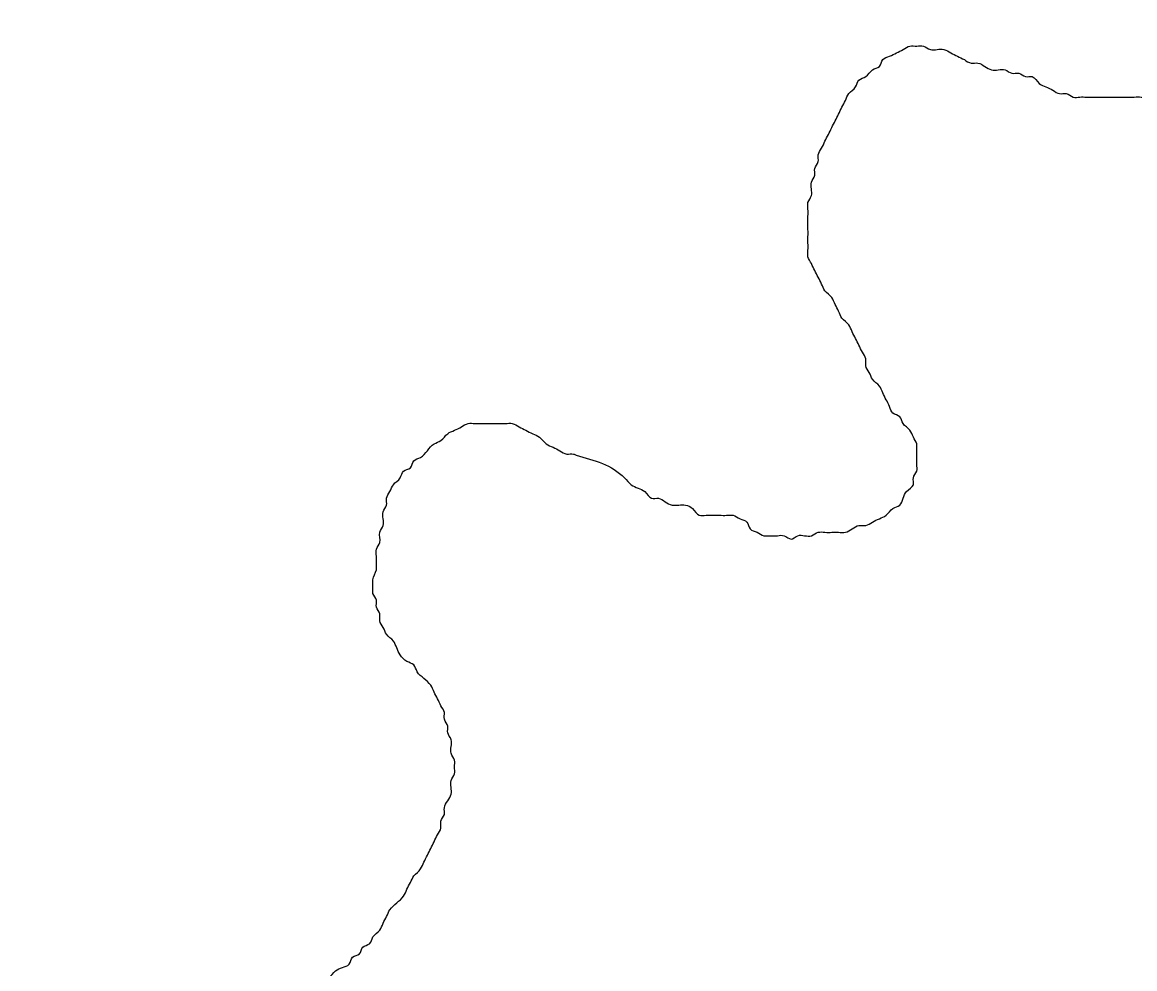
# Model space of a CAD drawing. Extents: x 813775 to 1157140, y 1757555 to 1979907.
# Drawn here: x 1035591 to 1036504, y 1814879 to 1815656 of the extents above; entities that cross this region are included whole.
import ezdxf

# ---------------------------------------------------------------- set-up
doc = ezdxf.new("R2010")
doc.units = 0
doc.layers.add('Level 35', color=7, linetype='Continuous')

msp = doc.modelspace()

# ---------------------------------------------------------------- linework, layer by layer
at = {"layer": 'Level 35'}
for points in [[(1036235.7074046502, 1815491.3765537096), (1036235.7074046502, 1815496.9579100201), (1036235.7074046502, 1815502.5392663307), (1036235.7074046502, 1815508.1206226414), (1036238.4968479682, 1815513.701978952), (1036238.4968479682, 1815519.283335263), (1036238.4968479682, 1815524.8646915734), (1036241.2862912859, 1815530.446047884), (1036241.2862912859, 1815536.0274041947), (1036244.075734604, 1815541.6087605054), (1036244.075734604, 1815547.1901168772), (1036246.8651779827, 1815552.7714731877), (1036249.6546213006, 1815558.3528294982), (1036252.4440646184, 1815563.934185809), (1036255.2335079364, 1815569.5155421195), (1036258.0229512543, 1815575.0968984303), (1036260.812394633, 1815580.6782547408), (1036263.6018379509, 1815586.2596110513), (1036266.3912812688, 1815591.840967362), (1036269.1807245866, 1815597.4223236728), (1036274.7596112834, 1815603.0036799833), (1036277.5490546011, 1815608.585036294), (1036283.127941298, 1815611.3757144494), (1036288.7068279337, 1815616.95707076), (1036294.2857146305, 1815619.7477489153), (1036297.0751579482, 1815625.3291052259), (1036302.6540445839, 1815628.1197834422), (1036308.2329312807, 1815630.9104615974), (1036313.8118179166, 1815633.701139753), (1036319.3907046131, 1815636.4918179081), (1036324.9695912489, 1815636.4918179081), (1036330.5484779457, 1815636.4918179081), (1036336.1273645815, 1815633.701139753), (1036341.7062512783, 1815633.701139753), (1036347.2851379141, 1815633.701139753), (1036352.8640246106, 1815630.9104615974), (1036358.4429112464, 1815628.1197834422), (1036364.0217978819, 1815625.3291052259), (1036369.6006845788, 1815622.5384270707), (1036375.1795712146, 1815622.5384270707), (1036380.7584579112, 1815619.7477489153), (1036386.3373445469, 1815616.95707076), (1036391.9162312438, 1815616.95707076), (1036397.4951178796, 1815616.95707076), (1036403.0740045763, 1815614.1663926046), (1036408.6528912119, 1815614.1663926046), (1036414.2317779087, 1815611.3757144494), (1036419.8106645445, 1815611.3757144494), (1036425.3895512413, 1815605.794358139), (1036430.9684378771, 1815603.0036799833), (1036436.5473245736, 1815600.2130018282), (1036442.1262112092, 1815597.4223236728), (1036447.7050979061, 1815597.4223236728), (1036453.2839845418, 1815594.6316455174), (1036458.8628712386, 1815594.6316455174), (1036464.4417578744, 1815594.6316455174), (1036470.0206445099, 1815594.6316455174), (1036475.5995312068, 1815594.6316455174), (1036481.1784178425, 1815594.6316455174), (1036486.7573045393, 1815594.6316455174), (1036492.3361911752, 1815594.6316455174), (1036497.915077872, 1815594.6316455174), (1036503.4939645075, 1815594.6316455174), (1036509.0728512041, 1815594.6316455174), (1036514.6517378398, 1815591.840967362), (1036520.2306245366, 1815591.840967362), (1036525.8095111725, 1815589.0502892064), (1036531.388397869, 1815589.0502892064), (1036536.9672845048, 1815589.0502892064), (1036542.5461712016, 1815589.0502892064), (1036548.1250578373, 1815591.840967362), (1036553.7039445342, 1815594.6316455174), (1036559.2828311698, 1815597.4223236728), (1036564.8617178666, 1815603.0036799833), (1036570.4406045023, 1815605.794358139), (1036576.0194911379, 1815611.3757144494), (1036581.5983778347, 1815614.1663926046), (1036587.1772644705, 1815616.95707076), (1036592.7561511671, 1815619.7477489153), (1036598.3350378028, 1815622.5384270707), (1036603.9139244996, 1815625.3291052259), (1036609.4928111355, 1815628.1197834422), (1036615.0716978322, 1815630.9104615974), (1036620.6505844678, 1815633.701139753), (1036626.2294711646, 1815636.4918179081), (1036631.8083578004, 1815639.2824960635), (1036637.3872444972, 1815642.0731742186), (1036642.966131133, 1815644.863852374), (1036648.5450178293, 1815647.6545305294), (1036654.1239044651, 1815650.4452086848), (1036656.9133477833, 1815656.0265649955)], [(1036045.4035567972, 1815300.610820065), (1036085.0774646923, 1815282.0756918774), (1036090.656351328, 1815276.4943355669), (1036096.2352380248, 1815273.7036574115), (1036101.8141246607, 1815270.9129792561), (1036107.3930113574, 1815265.3316229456), (1036112.971897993, 1815265.3316229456), (1036118.5507846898, 1815262.5409447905), (1036124.1296713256, 1815259.750266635), (1036129.7085580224, 1815259.750266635), (1036135.2874446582, 1815259.750266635), (1036140.8663313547, 1815256.9595884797), (1036146.4452179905, 1815251.3782321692), (1036152.024104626, 1815251.3782321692), (1036157.6029913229, 1815251.3782321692), (1036163.1818779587, 1815251.3782321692), (1036168.7607646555, 1815251.3782321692), (1036174.339651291, 1815251.3782321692), (1036179.9185379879, 1815248.5875540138), (1036185.4974246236, 1815245.7968758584), (1036188.2868680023, 1815240.2155195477), (1036193.8657546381, 1815237.4248413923), (1036199.4446412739, 1815234.6341632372), (1036205.0235279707, 1815234.6341632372), (1036210.6024146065, 1815234.6341632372), (1036216.1813013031, 1815234.6341632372), (1036221.7601879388, 1815231.8434850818), (1036227.3390746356, 1815234.6341632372), (1036232.9179612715, 1815234.6341632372), (1036238.4968479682, 1815234.6341632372), (1036244.075734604, 1815237.4248413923), (1036249.6546213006, 1815237.4248413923), (1036255.2335079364, 1815237.4248413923), (1036260.812394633, 1815237.4248413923), (1036266.3912812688, 1815237.4248413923), (1036271.9701679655, 1815240.2155195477), (1036277.5490546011, 1815243.0061977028), (1036283.127941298, 1815243.0061977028), (1036288.7068279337, 1815245.7968758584), (1036294.2857146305, 1815248.5875540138), (1036299.8646012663, 1815251.3782321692), (1036305.4434879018, 1815256.9595884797), (1036311.0223745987, 1815259.750266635), (1036313.8118179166, 1815265.3316229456), (1036316.6012612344, 1815270.9129792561), (1036322.1801479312, 1815276.4943355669), (1036322.1801479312, 1815282.0756918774), (1036324.9695912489, 1815287.657048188), (1036324.9695912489, 1815293.238404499), (1036324.9695912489, 1815298.8197608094), (1036324.9695912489, 1815304.4011171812), (1036324.9695912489, 1815309.982473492), (1036322.1801479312, 1815315.5638298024), (1036319.3907046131, 1815321.1451861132), (1036313.8118179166, 1815326.7265424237), (1036311.0223745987, 1815332.3078987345), (1036305.4434879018, 1815335.0985768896), (1036302.6540445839, 1815340.6799332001), (1036299.8646012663, 1815346.2612895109), (1036297.0751579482, 1815351.8426458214), (1036294.2857146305, 1815357.424002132), (1036288.7068279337, 1815363.005358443), (1036285.917384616, 1815368.5867147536), (1036283.127941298, 1815374.1680710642), (1036283.127941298, 1815379.749427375), (1036280.3384979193, 1815385.3307837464), (1036277.5490546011, 1815390.9121400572), (1036274.7596112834, 1815396.4934963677), (1036271.9701679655, 1815402.0748526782), (1036269.1807245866, 1815407.656208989), (1036263.6018379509, 1815413.2375652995), (1036260.812394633, 1815418.8189216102), (1036258.0229512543, 1815424.400277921), (1036255.2335079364, 1815429.9816342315), (1036249.6546213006, 1815435.5629905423), (1036246.8651779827, 1815441.1443468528), (1036244.075734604, 1815446.7257031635), (1036241.2862912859, 1815452.307059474), (1036238.4968479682, 1815457.8884157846), (1036235.7074046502, 1815463.4697720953), (1036235.7074046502, 1815469.0511284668), (1036235.7074046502, 1815474.6324847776), (1036235.7074046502, 1815480.2138410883), (1036235.7074046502, 1815485.7951973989), (1036235.7074046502, 1815491.3765537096)], [(1035912.1319780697, 1814955.566347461), (1035917.7108647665, 1814961.147703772), (1035920.5003080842, 1814966.7290600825), (1035923.2897514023, 1814972.310416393), (1035926.0791947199, 1814977.8917727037), (1035928.868638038, 1814983.4731290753), (1035931.6580814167, 1814989.054485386), (1035934.4475247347, 1814994.6358416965), (1035934.4475247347, 1815000.217198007), (1035937.2369680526, 1815005.7985543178), (1035937.2369680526, 1815011.3799106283), (1035940.0264113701, 1815016.9612669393), (1035942.8158547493, 1815022.5426232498), (1035942.8158547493, 1815028.1239795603), (1035942.8158547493, 1815033.705335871), (1035945.605298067, 1815039.2866921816), (1035945.605298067, 1815044.8680484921), (1035945.605298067, 1815050.4494048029), (1035942.8158547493, 1815056.0307611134), (1035942.8158547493, 1815061.6121174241), (1035942.8158547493, 1815067.193473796), (1035940.0264113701, 1815072.7748301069), (1035940.0264113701, 1815078.3561864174), (1035937.2369680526, 1815083.937542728), (1035937.2369680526, 1815089.5188990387), (1035934.4475247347, 1815095.1002553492), (1035931.6580814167, 1815100.6816116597), (1035928.868638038, 1815106.2629679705), (1035926.0791947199, 1815111.844324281), (1035920.5003080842, 1815117.4256805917), (1035914.9214213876, 1815123.0070369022), (1035912.1319780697, 1815128.5883932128), (1035906.553091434, 1815131.3790713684), (1035900.9742047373, 1815136.960427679), (1035898.1847614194, 1815142.5417840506), (1035895.3953181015, 1815148.1231403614), (1035889.8164314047, 1815153.704496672), (1035887.0269880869, 1815159.2858529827), (1035884.237544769, 1815164.8672092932), (1035884.237544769, 1815170.4485656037), (1035881.4481013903, 1815176.0299219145), (1035881.4481013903, 1815181.611278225), (1035878.6586580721, 1815187.1926345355), (1035878.6586580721, 1815192.7739908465), (1035878.6586580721, 1815198.355347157), (1035881.4481013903, 1815206.727381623), (1035881.4481013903, 1815212.3087379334), (1035881.4481013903, 1815217.8900942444), (1035881.4481013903, 1815223.471450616), (1035884.237544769, 1815229.0528069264), (1035884.237544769, 1815237.4248413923), (1035887.0269880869, 1815243.0061977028), (1035887.0269880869, 1815248.5875540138), (1035887.0269880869, 1815254.1689103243), (1035889.8164314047, 1815259.750266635), (1035889.8164314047, 1815265.3316229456), (1035892.6058747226, 1815270.9129792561), (1035895.3953181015, 1815276.4943355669), (1035900.9742047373, 1815282.0756918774), (1035903.763648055, 1815287.657048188), (1035909.3425347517, 1815290.4477263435), (1035912.1319780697, 1815296.029082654), (1035917.7108647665, 1815298.8197608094), (1035923.2897514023, 1815304.4011171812), (1035928.868638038, 1815309.982473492), (1035934.4475247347, 1815312.773151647), (1035940.0264113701, 1815318.3545079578), (1035945.605298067, 1815321.1451861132), (1035951.1841847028, 1815323.9358642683), (1035956.7630713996, 1815326.7265424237), (1035962.3419580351, 1815326.7265424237), (1035967.920844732, 1815326.7265424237), (1035973.4997313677, 1815326.7265424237), (1035981.8680613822, 1815326.7265424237), (1035987.4469480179, 1815326.7265424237), (1035993.0258347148, 1815326.7265424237), (1035998.6047213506, 1815323.9358642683), (1036004.1836080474, 1815321.1451861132), (1036009.7624946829, 1815318.3545079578), (1036015.3413813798, 1815315.5638298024), (1036020.9202680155, 1815309.982473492), (1036026.4991547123, 1815307.1917953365), (1036032.0780413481, 1815304.4011171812), (1036037.6569280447, 1815301.6104389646), (1036043.2358146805, 1815301.6104389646), (1036045.4035567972, 1815300.610820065)], [(1035591.345994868, 1814564.8714054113), (1035591.345994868, 1814559.2900491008), (1035591.345994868, 1814564.8714054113), (1035591.345994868, 1814570.4527617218), (1035594.1354381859, 1814576.0341180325), (1035594.1354381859, 1814581.615474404), (1035596.9248815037, 1814587.1968307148), (1035596.9248815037, 1814592.7781870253), (1035596.9248815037, 1814598.3595433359), (1035596.9248815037, 1814603.9408996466), (1035596.9248815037, 1814609.5222559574), (1035596.9248815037, 1814615.1036122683), (1035599.7143248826, 1814623.475646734), (1035599.7143248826, 1814629.0570030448), (1035599.7143248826, 1814637.4290375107), (1035602.5037682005, 1814643.0103938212), (1035602.5037682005, 1814648.591750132), (1035605.2932115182, 1814656.9637845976), (1035605.2932115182, 1814662.5451409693), (1035605.2932115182, 1814668.12649728), (1035608.0826548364, 1814673.7078535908), (1035608.0826548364, 1814679.2892099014), (1035610.8720981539, 1814687.6612443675), (1035610.8720981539, 1814693.242600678), (1035613.6615415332, 1814698.8239569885), (1035613.6615415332, 1814707.1959914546), (1035616.4509848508, 1814712.7773477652), (1035616.4509848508, 1814721.149382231), (1035619.2404281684, 1814726.7307385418), (1035622.0298714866, 1814735.102773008), (1035624.8193148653, 1814740.6841293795), (1035627.6087581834, 1814746.2654856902), (1035630.398201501, 1814751.8468420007), (1035633.1876448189, 1814757.4281983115), (1035635.9770881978, 1814765.8002327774), (1035641.5559748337, 1814771.381589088), (1035641.5559748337, 1814776.9629453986), (1035647.1348615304, 1814782.5443017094), (1035649.9243048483, 1814788.1256580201), (1035652.713748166, 1814793.7070143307), (1035658.2926348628, 1814799.2883706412), (1035663.8715214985, 1814804.869726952), (1035669.4504081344, 1814807.660405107), (1035675.0292948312, 1814810.4510832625), (1035680.6081814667, 1814813.2417614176), (1035686.1870681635, 1814816.0324395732), (1035691.7659547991, 1814816.0324395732), (1035697.3448414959, 1814818.8231177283), (1035702.9237281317, 1814821.6137959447), (1035708.5026148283, 1814824.4044740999), (1035714.081501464, 1814824.4044740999), (1035719.6603881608, 1814827.1951522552), (1035725.2392747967, 1814829.9858304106), (1035730.8181614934, 1814829.9858304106), (1035736.3970481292, 1814832.776508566), (1035741.9759348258, 1814832.776508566), (1035747.5548214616, 1814832.776508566), (1035753.1337081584, 1814832.776508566), (1035758.7125947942, 1814832.776508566), (1035764.2914814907, 1814835.5671867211), (1035769.8703681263, 1814835.5671867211), (1035775.449254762, 1814838.3578648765), (1035781.0281414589, 1814838.3578648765), (1035786.6070280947, 1814843.9392211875), (1035792.1859147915, 1814843.9392211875), (1035797.764801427, 1814846.7298993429), (1035803.3436881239, 1814849.520577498), (1035808.9225747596, 1814852.3112556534), (1035814.5014614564, 1814855.1019338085), (1035820.0803480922, 1814857.8926119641), (1035825.6592347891, 1814863.4739682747), (1035831.2381214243, 1814866.2646464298), (1035836.8170081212, 1814869.0553245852), (1035842.3958947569, 1814871.8460027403), (1035847.9747814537, 1814877.427359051), (1035853.5536680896, 1814880.2180372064), (1035859.1325547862, 1814883.0087153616), (1035861.9219981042, 1814888.5900716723), (1035867.5008847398, 1814891.3807498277), (1035870.2903281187, 1814896.9621061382), (1035875.8692147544, 1814899.7527842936), (1035878.6586580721, 1814905.3341406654), (1035884.237544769, 1814910.9154969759), (1035887.0269880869, 1814916.4968532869), (1035889.8164314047, 1814922.0782095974), (1035892.6058747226, 1814927.659565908), (1035898.1847614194, 1814933.2409222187), (1035903.763648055, 1814938.8222785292), (1035906.553091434, 1814944.40363484), (1035909.3425347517, 1814949.9849911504), (1035912.1319780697, 1814955.566347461)]]:
    msp.add_spline(points, degree=3, dxfattribs=at)

doc.saveas('drawing.dxf')
